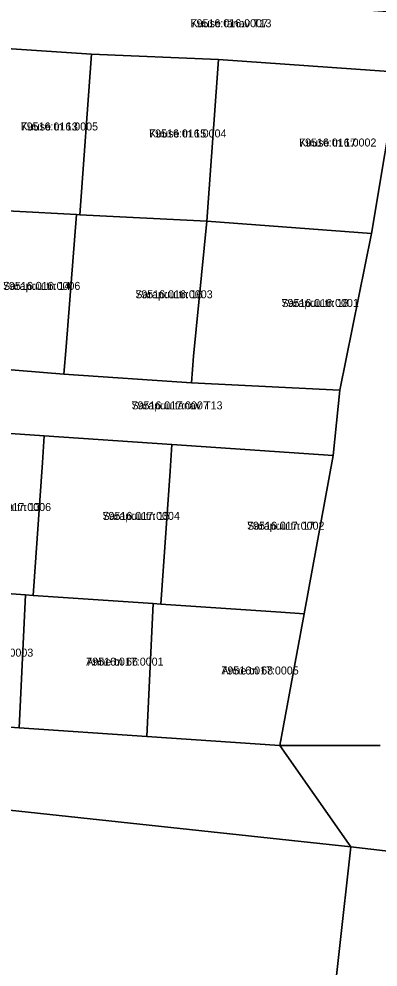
# Model space of a CAD drawing. Extents: x 643847 to 663718, y 6468443 to 6482775.
# Drawn here: x 661369.2 to 661436.6, y 6474018.7 to 6474196.5 of the extents above; entities that cross this region are included whole.
import ezdxf

# ---------------------------------------------------------------- set-up
doc = ezdxf.new("R2010")
doc.units = 0
for name, color, linetype in [('L_AADRESS', 7, 'Continuous'), ('PIIR', 7, 'Continuous'), ('TUNNUS', 7, 'Continuous')]:
    doc.layers.add(name, color=color, linetype=linetype)

msp = doc.modelspace()

# ---------------------------------------------------------------- linework, layer by layer
at = {"layer": 'PIIR'}
for points in [[(661382.83, 6474189.87), (661360.29, 6474191.39), (661361.86, 6474203.35), (661386.48, 6474201.6), (661410.05, 6474199.92), (661442.62, 6474197.59), (661440.39, 6474186.5), (661406.66, 6474188.86)], [(661382.83, 6474189.87), (661380.65, 6474159.79), (661380, 6474159.83), (661356.3, 6474161.1), (661360.29, 6474191.39)], [(661406.66, 6474188.86), (661404.47, 6474158.58), (661380.65, 6474159.79), (661382.83, 6474189.87)], [(661440.39, 6474186.5), (661435.35, 6474156.28), (661404.47, 6474158.58), (661406.66, 6474188.86)], [(661352.48, 6474131.94), (661356.3, 6474161.1), (661380, 6474159.83), (661378.06, 6474135.03), (661377.66, 6474129.87)], [(661377.66, 6474129.87), (661378.06, 6474135.03), (661380, 6474159.83), (661380.65, 6474159.79), (661404.47, 6474158.58), (661401.99, 6474133.25), (661401.6, 6474128.27)], [(661425.53, 6474127.11), (661401.6, 6474128.27), (661401.99, 6474133.25), (661404.47, 6474158.58), (661435.35, 6474156.28), (661429.42, 6474126.92)], [(661351.31, 6474119.88), (661352.48, 6474131.94), (661377.66, 6474129.87), (661401.6, 6474128.27), (661425.53, 6474127.11), (661429.42, 6474126.92), (661428.19, 6474114.65), (661397.91, 6474116.72), (661373.97, 6474118.35)], [(661373.97, 6474118.35), (661373.62, 6474113.36), (661371.92, 6474088.42), (661370.47, 6474088.53), (661347.52, 6474090.13), (661351.31, 6474119.88)], [(661397.91, 6474116.72), (661397.58, 6474111.73), (661395.87, 6474086.79), (661394.4, 6474086.89), (661371.92, 6474088.42), (661373.62, 6474113.36), (661373.97, 6474118.35)], [(661428.19, 6474114.65), (661422.75, 6474084.94), (661418.35, 6474085.27), (661395.87, 6474086.79), (661397.58, 6474111.73), (661397.91, 6474116.72)], [(661347.52, 6474090.13), (661370.47, 6474088.53), (661369.3, 6474063.62), (661344.36, 6474065.32)], [(661370.47, 6474088.53), (661371.92, 6474088.42), (661394.4, 6474086.89), (661393.24, 6474061.99), (661369.3, 6474063.62)], [(661211.47, 6474065.46), (661179.58, 6474069.62), (661176.39, 6474069.03), (661172.05, 6474065.62), (661176.71, 6474086.67), (661205.48, 6474083.01), (661229.29, 6474079.97), (661253.09, 6474076.94), (661276.9, 6474073.91), (661300.71, 6474070.87), (661324.52, 6474067.85), (661344.36, 6474065.32), (661369.3, 6474063.62), (661393.24, 6474061.99), (661418.13, 6474060.28), (661431.46, 6474041.28), (661235.27, 6474062.36)], [(661393.24, 6474061.99), (661394.4, 6474086.89), (661395.87, 6474086.79), (661418.35, 6474085.27), (661422.75, 6474084.94), (661418.13, 6474060.28)], [(661345.26, 6473887.44), (661349.89, 6473922.09), (661340.4, 6473923.59), (661341.39, 6473932.47), (661288.57, 6473938.36), (661243.43, 6473908.18), (661233.82, 6473872.99), (661228.52, 6473869.29), (661208.43, 6473855.27), (661186.86, 6473840.22), (661159.9, 6473881.5), (661151.27, 6473910.7), (661162.61, 6473986.05), (661203.21, 6473982.41), (661209.34, 6474037.92), (661232.17, 6474035.23), (661235.27, 6474062.36), (661431.46, 6474041.28), (661427.09, 6474002.04), (661413.97, 6473881.82)], [(661511.3, 6474031.99), (661518.75, 6473990.71), (661427.09, 6474002.04), (661431.46, 6474041.28)]]:
    msp.add_lwpolyline(points, close=True, dxfattribs=at)
for points in [[(661436.99, 6474060.28), (661418.13, 6474060.28), (661422.75, 6474084.94), (661428.19, 6474114.65), (661429.42, 6474126.92), (661435.35, 6474156.28), (661440.39, 6474186.5)], [(661511.3, 6474031.99), (661431.46, 6474041.28), (661418.13, 6474060.28), (661436.99, 6474060.28)]]:
    msp.add_lwpolyline(points, dxfattribs=at)

# ---------------------------------------------------------------- texts
at = {"layer": 'L_AADRESS'}
for s, p in [('Kuuse tänav T13', (661401.42, 6474194.93)), ('Kuuse tn 13', (661369.56, 6474175.58)), ('Kuuse tn 15', (661393.65, 6474174.27)), ('Kuuse tn 17', (661421.77, 6474172.57)), ('Sarapuu tn 14', (661366.24, 6474145.69)), ('Sarapuu tn 16', (661391.06, 6474144.12)), ('Sarapuu tn 18', (661418.48, 6474142.49)), ('Sarapuu tänav T13', (661390.35, 6474123.29)), ('Sarapuu tn 13', (661360.75, 6474104.23)), ('Sarapuu tn 15', (661384.91, 6474102.57)), ('Sarapuu tn 17', (661412.03, 6474100.73)), ('Anne tn 66', (661381.85, 6474075.25)), ('Anne tn 68', (661407.2, 6474073.59))]:
    msp.add_text(s, height=1.5, dxfattribs=at).set_placement(p)
at = {"layer": 'TUNNUS'}
for s, p in [('79516:016:0007', (661401.42, 6474194.93)), ('79516:016:0005', (661369.56, 6474175.58)), ('79516:016:0004', (661393.65, 6474174.27)), ('79516:016:0002', (661421.77, 6474172.57)), ('79516:016:0006', (661366.24, 6474145.69)), ('79516:016:0003', (661391.06, 6474144.12)), ('79516:016:0001', (661418.48, 6474142.49)), ('79516:017:0007', (661390.35, 6474123.29)), ('79516:017:0006', (661360.75, 6474104.23)), ('79516:017:0004', (661384.91, 6474102.57)), ('79516:017:0002', (661412.03, 6474100.73)), ('79516:017:0003', (661357.41, 6474076.94)), ('79516:017:0001', (661381.85, 6474075.25)), ('79516:017:0005', (661407.2, 6474073.59))]:
    msp.add_text(s, height=1.5, dxfattribs=at).set_placement(p)

doc.saveas('drawing.dxf')
